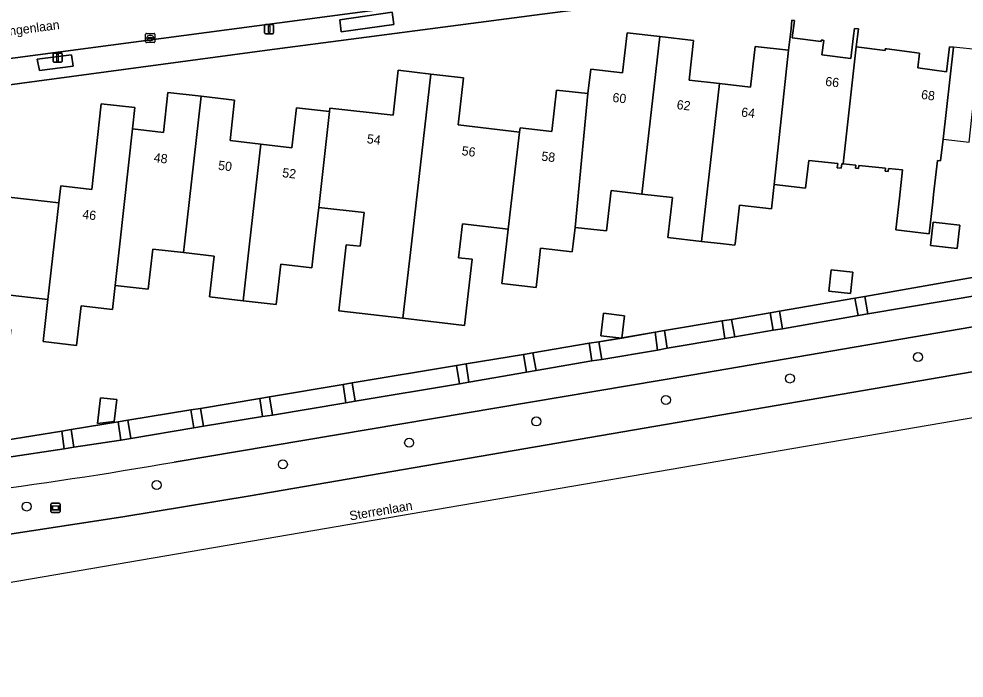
# Model space of a CAD drawing. Extents: x 162396 to 163643, y 386452 to 387406.
# Drawn here: x 162787.9 to 162890.5, y 386452.9 to 386524.4 of the extents above; entities that cross this region are included whole.
import ezdxf

# ---------------------------------------------------------------- set-up
doc = ezdxf.new("R2010")
doc.units = 0
for name, color, linetype in [('IMGEO_Berm_groen', 7, 'Continuous'), ('IMGEO_Boom', 7, 'Continuous'), ('IMGEO_Erf', 7, 'Continuous'), ('IMGEO_Fietspad_gesloten', 7, 'Continuous'), ('IMGEO_Groenvoorziening', 7, 'Continuous'), ('IMGEO_Kolk', 7, 'Continuous'), ('IMGEO_Lichtmast', 7, 'Continuous'), ('IMGEO_Muur', 7, 'Continuous'), ('IMGEO_Openbare_ruimte_label', 7, 'Continuous'), ('IMGEO_Pand', 7, 'Continuous'), ('IMGEO_Pand_nummerreeks', 7, 'Continuous'), ('IMGEO_Pand_overbouw', 7, 'Continuous'), ('IMGEO_Rijbaan_lokaal_open', 7, 'Continuous'), ('IMGEO_Rijbaan_regionaal_gesloten', 7, 'Continuous'), ('IMGEO_Voetpad_open', 7, 'Continuous'), ('IMGEO_Wegwijzer', 7, 'Continuous')]:
    doc.layers.add(name, color=color, linetype=linetype)

msp = doc.modelspace()

# ---------------------------------------------------------------- linework, layer by layer
at = {"layer": 'IMGEO_Berm_groen'}
for points in [[(162932.52, 386498.31), (162905.16, 386493.37), (162861.06, 386485.8), (162804.77, 386476.35)], [(162784.31, 386468.15), (162799.22, 386470.42), (162813.01, 386472.7), (162929.52, 386492.67)]]:
    msp.add_lwpolyline(points, dxfattribs=at)
for points in [[(162892.55, 386494.53), (162892.22, 386496.49), (162879.73, 386494.31), (162880.08, 386492.42)], [(162879.02, 386492.24), (162878.65, 386494.12), (162870.47, 386492.7), (162870.8, 386490.81)], [(162864.24, 386491.65), (162858.01, 386490.61), (162858.29, 386488.7), (162864.54, 386489.76)], [(162869.46, 386492.53), (162865.25, 386491.82), (162865.61, 386489.94), (162869.78, 386490.65)], [(162856.97, 386490.43), (162853.37, 386489.77), (162850.87, 386489.4), (162851.18, 386487.48), (162857.24, 386488.5)], [(162849.81, 386489.23), (162843.7, 386488.2), (162844.08, 386486.26), (162850.12, 386487.31)], [(162842.69, 386488.03), (162836.45, 386486.99), (162836.77, 386485.02), (162843, 386486.09)], [(162835.4, 386486.81), (162824.11, 386484.93), (162824.42, 386482.95), (162835.74, 386484.84)], [(162823.1, 386484.76), (162815.12, 386483.42), (162815.43, 386481.45), (162823.39, 386482.78)], [(162814.09, 386483.25), (162807.63, 386482.17), (162807.96, 386480.23), (162814.38, 386481.29)], [(162806.58, 386482), (162799.76, 386480.89), (162800.06, 386478.91), (162806.91, 386480.06)], [(162798.7, 386480.72), (162793.6, 386479.88), (162793.89, 386477.95), (162798.98, 386478.73)], [(162792.57, 386479.71), (162786.29, 386478.69), (162786.58, 386476.86), (162792.83, 386477.8)]]:
    msp.add_lwpolyline(points, close=True, dxfattribs=at)
msp.add_arc((162712.21, 387012.19), 543.78, 277.4404, 279.7998, dxfattribs=at)
at = {"layer": 'IMGEO_Boom'}
for centre in [(162885.5, 386487.73), (162871.6, 386485.41), (162858.14, 386483.08), (162844.08, 386480.75), (162830.28, 386478.44), (162816.57, 386476.1), (162802.88, 386473.86), (162788.77, 386471.53)]:
    msp.add_circle(centre, 0.489, dxfattribs=at)
at = {"layer": 'IMGEO_Erf'}
for points in [[(162898.35, 386524.68), (162889.92, 386525.6), (162882.79, 386526.37), (162879.49, 386526.73), (162875.82, 386527.13), (162872.52, 386527.48), (162868.08, 386527.97), (162844.73, 386524.92), (162814.87, 386521.03), (162714.83, 386507.56)], [(162785.51, 386505.23), (162792.25, 386504.46), (162792.46, 386506.31), (162795.85, 386505.92), (162796.86, 386515.2), (162800.52, 386514.78), (162800.25, 386512.47), (162803.6, 386512.09), (162804.09, 386516.42), (162807.72, 386516.01), (162811.34, 386515.59), (162810.84, 386511.2), (162814.19, 386510.82), (162817.55, 386510.43), (162818.04, 386514.77), (162821.64, 386514.35), (162821.68, 386514.73), (162828.54, 386513.95), (162829.1, 386518.83), (162832.65, 386518.42), (162836.19, 386518.02), (162835.61, 386512.9), (162842.27, 386512.13), (162842.32, 386512.6), (162845.75, 386512.21), (162846.26, 386516.69), (162849.67, 386516.3), (162849.98, 386518.95), (162853.45, 386518.55), (162853.95, 386522.89), (162857.47, 386522.49), (162861.15, 386522.07), (162860.66, 386517.77), (162863.96, 386517.39), (162867.32, 386517.01), (162867.82, 386521.42), (162871.46, 386521.01), (162871.73, 386523.34), (162871.83, 386524.27), (162872.1, 386524.23), (162871.86, 386522.35), (162874.98, 386521.94), (162875, 386522.1), (162875.16, 386522.08), (162875.27, 386522.07), (162875.07, 386520.51), (162878.21, 386520.11), (162878.52, 386522.57), (162878.63, 386523.36), (162879.04, 386523.31), (162878.8, 386521.39), (162881.93, 386520.98), (162881.95, 386521.16), (162882.11, 386521.14), (162885.68, 386520.68), (162885.48, 386519.08), (162888.59, 386518.68), (162888.94, 386521.38), (162889.37, 386521.32), (162888.23, 386511.37), (162887.96, 386509.02), (162887.62, 386509.05), (162887.2, 386505.35), (162887.11, 386504.55), (162886.72, 386501.11), (162883.09, 386501.52), (162883.49, 386504.97), (162883.84, 386508.03), (162882.29, 386508.18), (162882.26, 386507.87), (162881.96, 386507.9), (162881.99, 386508.22), (162879.08, 386508.51), (162879.05, 386508.19), (162878.74, 386508.22), (162878.77, 386508.54), (162877.4, 386508.68), (162877.23, 386508.7), (162877.18, 386508.21), (162876.75, 386508.25), (162876.8, 386508.73), (162873.65, 386509.05), (162873.3, 386506.06), (162869.89, 386506.45), (162869.59, 386503.81), (162866.13, 386504.21), (162865.65, 386500), (162865.64, 386499.86), (162864.41, 386500), (162862, 386500.28), (162858.36, 386500.69), (162858.86, 386505.03), (162855.52, 386505.41), (162852.19, 386505.8), (162851.69, 386501.41), (162848.29, 386501.8), (162848.09, 386500), (162847.99, 386499.15), (162844.55, 386499.54), (162844.2, 386496.54), (162844.06, 386495.28), (162840.97, 386495.63), (162840.34, 386495.71), (162840.83, 386500), (162841.01, 386501.6), (162836.06, 386502.17), (162835.82, 386500), (162835.64, 386498.51), (162837.12, 386498.35), (162836.3, 386491.17), (162829.61, 386491.94), (162822.63, 386492.74), (162823.45, 386499.92), (162824.96, 386499.75), (162824.99, 386500), (162825.38, 386503.41), (162820.46, 386503.97), (162820.01, 386500), (162819.71, 386497.41), (162816.36, 386497.8), (162815.86, 386493.44), (162812.26, 386493.85), (162808.61, 386494.27), (162809.12, 386498.68), (162805.78, 386499.07), (162802.46, 386499.45), (162801.97, 386495.1), (162798.36, 386495.51), (162798.07, 386492.91), (162794.67, 386493.3), (162794.18, 386489), (162790.54, 386489.41), (162791.06, 386493.97), (162786.04, 386494.54)], [(162786.29, 386478.69), (162792.57, 386479.71), (162793.6, 386479.88), (162798.7, 386480.72), (162799.76, 386480.89), (162806.58, 386482), (162807.63, 386482.17), (162814.09, 386483.25), (162815.12, 386483.42), (162823.1, 386484.76), (162824.11, 386484.93), (162835.4, 386486.81), (162836.45, 386486.99), (162842.69, 386488.03), (162843.7, 386488.2), (162849.81, 386489.23), (162850.87, 386489.4), (162853.37, 386489.77), (162856.97, 386490.43), (162858.01, 386490.61), (162864.24, 386491.65), (162865.25, 386491.82), (162869.46, 386492.53), (162870.47, 386492.7), (162878.65, 386494.12), (162879.73, 386494.31), (162892.22, 386496.49)]]:
    msp.add_lwpolyline(points, dxfattribs=at)
for points in [[(162886.85, 386499.83), (162887.14, 386502.37), (162890.06, 386502.03), (162889.77, 386499.5)], [(162876.08, 386497.2), (162878.43, 386496.93), (162878.17, 386494.61), (162875.82, 386494.88)], [(162853.37, 386489.77), (162851.08, 386490.03), (162851.36, 386492.48), (162853.65, 386492.21)], [(162796.47, 386480.54), (162796.79, 386483.32), (162798.55, 386483.12), (162798.28, 386480.76)]]:
    msp.add_lwpolyline(points, close=True, dxfattribs=at)
at = {"layer": 'IMGEO_Fietspad_gesloten'}
for points in [[(162804.77, 386476.35), (162861.06, 386485.8), (162905.16, 386493.37), (162932.52, 386498.31), (162936.01, 386498.87), (162936.72, 386494.84), (162939.39, 386495.83), (162939.76, 386496.18)], [(162892.55, 386494.53), (162880.08, 386492.42), (162879.02, 386492.24), (162870.8, 386490.81), (162869.78, 386490.65), (162865.61, 386489.94), (162864.54, 386489.76), (162858.29, 386488.7), (162857.24, 386488.5), (162851.18, 386487.48), (162850.12, 386487.31), (162844.08, 386486.26), (162843, 386486.09), (162836.77, 386485.02), (162835.74, 386484.84), (162824.42, 386482.95), (162823.39, 386482.78), (162815.43, 386481.45), (162814.38, 386481.29), (162807.96, 386480.23), (162806.91, 386480.06), (162800.06, 386478.91), (162798.98, 386478.73), (162793.89, 386477.95), (162792.83, 386477.8), (162786.58, 386476.86)]]:
    msp.add_lwpolyline(points, dxfattribs=at)
msp.add_arc((162712.21, 387012.19), 543.78, 277.4404, 279.7998, dxfattribs=at)
at = {"layer": 'IMGEO_Groenvoorziening'}
for points in [[(162828.43, 386525.14), (162822.74, 386524.3), (162822.91, 386523.01), (162828.61, 386523.8)], [(162793.64, 386520.52), (162789.89, 386520.03), (162790.16, 386518.8), (162793.8, 386519.29)]]:
    msp.add_lwpolyline(points, close=True, dxfattribs=at)
at = {"layer": 'IMGEO_Kolk'}
for p, q in [((162801.68, 386521.9), (162801.68, 386522.76)), ((162801.75, 386522.83), (162802.61, 386522.83)), ((162801.94, 386522.32), (162801.94, 386522.34)), ((162801.98, 386522.37), (162802.38, 386522.37)), ((162802.17, 386522.61), (162802.19, 386522.61)), ((162802.42, 386522.34), (162802.42, 386522.32)), ((162802.68, 386522.76), (162802.68, 386521.9)), ((162802.61, 386521.83), (162801.75, 386521.83)), ((162802.38, 386522.29), (162801.98, 386522.29)), ((162802.19, 386522.05), (162802.17, 386522.05))]:
    msp.add_line(p, q, dxfattribs=at)
for points in [[(162801.68, 386521.9), (162801.68, 386522.76)], [(162801.75, 386522.83), (162802.61, 386522.83)], [(162802.68, 386522.76), (162802.68, 386521.9)], [(162802.61, 386521.83), (162801.75, 386521.83)]]:
    msp.add_lwpolyline(points, dxfattribs=at)
for centre, radius, start, end in [((162801.76, 386522.76), 0.0765, 91.552, 178.448), ((162801.76, 386522.76), 0.0765, 91.552, 178.448), ((162801.98, 386522.33), 0.0403, 85.8775, 175.7526), ((162802.38, 386522.34), 0.0386, 1.7309, 96.639), ((162802.6, 386522.76), 0.0765, 1.552, 88.448), ((162802.6, 386522.76), 0.0765, 1.552, 88.448), ((162801.76, 386521.91), 0.0765, 181.552, 268.448), ((162801.76, 386521.91), 0.0765, 181.552, 268.448), ((162801.98, 386522.32), 0.0366, 178.938, 274.7102), ((162802.38, 386522.33), 0.043, 264.8664, 352.4533), ((162802.6, 386521.91), 0.0765, 271.552, 358.448), ((162802.6, 386521.91), 0.0765, 271.552, 358.448)]:
    msp.add_arc(centre, radius, start, end, dxfattribs=at)
for centre, major_axis, ratio, start_param, end_param in [((162802.17, 386522.33), (-0.387, 0.002), 0.722429, 4.712389, 7.853982), ((162802.19, 386522.33), (-0.39, 0.002), 0.717154, 1.570796, 4.712389)]:
    msp.add_ellipse(centre, major_axis=major_axis, ratio=ratio, start_param=start_param, end_param=end_param, dxfattribs=at)
at = {"layer": 'IMGEO_Lichtmast'}
for p, q in [((162814.58, 386522.88), (162814.58, 386523.68)), ((162814.58, 386523.68), (162814.58, 386522.88)), ((162814.68, 386523.78), (162815.47, 386523.78)), ((162815.47, 386523.78), (162814.68, 386523.78)), ((162815.57, 386523.68), (162815.57, 386522.88)), ((162815.57, 386522.88), (162815.57, 386523.68)), ((162815.47, 386522.78), (162814.68, 386522.78)), ((162814.68, 386522.78), (162815.47, 386522.78)), ((162791.63, 386519.8), (162791.63, 386520.6)), ((162791.63, 386520.6), (162791.63, 386519.8)), ((162791.73, 386520.7), (162792.52, 386520.7)), ((162792.52, 386520.7), (162791.73, 386520.7)), ((162792.62, 386520.6), (162792.62, 386519.8)), ((162792.62, 386519.8), (162792.62, 386520.6)), ((162792.52, 386519.7), (162791.73, 386519.7)), ((162791.73, 386519.7), (162792.52, 386519.7))]:
    msp.add_line(p, q, dxfattribs=at)
for points in [[(162815, 386523.66), (162815.15, 386523.66), (162815.15, 386522.91), (162815, 386522.91), (162815, 386523.66)], [(162792.05, 386520.58), (162792.2, 386520.58), (162792.2, 386519.83), (162792.05, 386519.83), (162792.05, 386520.58)]]:
    msp.add_lwpolyline(points, dxfattribs=at)
for centre, start, end in [((162814.68, 386523.68), 90, 180), ((162814.68, 386523.68), 90, 180), ((162815.47, 386523.68), 0, 90), ((162815.47, 386523.68), 360, 90), ((162814.68, 386522.88), 180, 270), ((162814.68, 386522.88), 180, 270), ((162815.47, 386522.88), 270, 0), ((162815.47, 386522.88), 270, 0), ((162791.73, 386520.6), 90, 180), ((162791.73, 386520.6), 90, 180), ((162792.52, 386520.6), 0, 90), ((162792.52, 386520.6), 360, 90), ((162791.73, 386519.8), 180, 270), ((162791.73, 386519.8), 180, 270), ((162792.52, 386519.8), 270, 0), ((162792.52, 386519.8), 270, 0)]:
    msp.add_arc(centre, 0.1, start, end, dxfattribs=at)
at = {"layer": 'IMGEO_Muur'}
for points in [[(162892.22, 386496.49), (162879.73, 386494.31)], [(162878.65, 386494.12), (162870.47, 386492.7)], [(162879.73, 386494.31), (162878.65, 386494.12)], [(162870.47, 386492.7), (162869.46, 386492.53)], [(162864.24, 386491.65), (162858.01, 386490.61)], [(162865.25, 386491.82), (162864.24, 386491.65)], [(162869.46, 386492.53), (162865.25, 386491.82)], [(162858.01, 386490.61), (162856.97, 386490.43)], [(162856.97, 386490.43), (162850.87, 386489.4)], [(162849.81, 386489.23), (162843.7, 386488.2)], [(162850.87, 386489.4), (162849.81, 386489.23)], [(162842.69, 386488.03), (162836.45, 386486.99)], [(162843.7, 386488.2), (162842.69, 386488.03)], [(162835.4, 386486.81), (162824.11, 386484.93)], [(162836.45, 386486.99), (162835.4, 386486.81)], [(162823.1, 386484.76), (162815.12, 386483.42)], [(162824.11, 386484.93), (162823.1, 386484.76)], [(162815.12, 386483.42), (162814.09, 386483.25)], [(162814.09, 386483.25), (162807.63, 386482.17)], [(162806.58, 386482), (162799.76, 386480.89)], [(162807.63, 386482.17), (162806.58, 386482)], [(162798.7, 386480.72), (162793.6, 386479.88)], [(162799.76, 386480.89), (162798.7, 386480.72)], [(162792.57, 386479.71), (162786.29, 386478.69)], [(162793.6, 386479.88), (162792.57, 386479.71)]]:
    msp.add_lwpolyline(points, dxfattribs=at)
at = {"layer": 'IMGEO_Pand'}
for points in [[(162878.8, 386521.39), (162879.04, 386523.31), (162878.63, 386523.36), (162878.52, 386522.57), (162878.21, 386520.11), (162875.07, 386520.51), (162875.27, 386522.07), (162875.16, 386522.08), (162875, 386522.1), (162874.98, 386521.94), (162871.86, 386522.35), (162872.1, 386524.23), (162871.83, 386524.27), (162871.73, 386523.34), (162871.46, 386521.01), (162869.89, 386506.45), (162873.3, 386506.06), (162873.65, 386509.05), (162876.8, 386508.73), (162876.75, 386508.25), (162877.18, 386508.21), (162877.23, 386508.7), (162877.4, 386508.68)], [(162848.29, 386501.8), (162851.69, 386501.41), (162852.19, 386505.8), (162855.52, 386505.41), (162857.47, 386522.49), (162853.95, 386522.89), (162853.45, 386518.55), (162849.98, 386518.95), (162849.67, 386516.3)], [(162855.52, 386505.41), (162858.86, 386505.03), (162858.36, 386500.69), (162862, 386500.28), (162863.96, 386517.39), (162860.66, 386517.77), (162861.15, 386522.07), (162857.47, 386522.49)], [(162871.46, 386521.01), (162867.82, 386521.42), (162867.32, 386517.01), (162863.96, 386517.39), (162862, 386500.28), (162864.41, 386500), (162865.64, 386499.86), (162865.65, 386500), (162866.13, 386504.21), (162869.59, 386503.81), (162869.89, 386506.45)], [(162889.37, 386521.32), (162888.94, 386521.38), (162888.59, 386518.68), (162885.48, 386519.08), (162885.68, 386520.68), (162882.11, 386521.14), (162881.95, 386521.16), (162881.93, 386520.98), (162878.8, 386521.39), (162877.4, 386508.68), (162878.77, 386508.54), (162878.74, 386508.22), (162879.05, 386508.19), (162879.08, 386508.51), (162881.99, 386508.22), (162881.96, 386507.9), (162882.26, 386507.87), (162882.29, 386508.18), (162883.84, 386508.03), (162883.49, 386504.97), (162883.09, 386501.52), (162886.72, 386501.11), (162887.11, 386504.55), (162887.2, 386505.35), (162887.62, 386509.05), (162887.96, 386509.02), (162888.23, 386511.37)], [(162830.53, 386500), (162832.65, 386518.42), (162829.1, 386518.83), (162828.54, 386513.95), (162821.68, 386514.73), (162821.64, 386514.35), (162820.46, 386503.97), (162825.38, 386503.41), (162824.99, 386500), (162824.96, 386499.75), (162823.45, 386499.92), (162822.63, 386492.74), (162829.61, 386491.94)], [(162829.61, 386491.94), (162836.3, 386491.17), (162837.12, 386498.35), (162835.64, 386498.51), (162835.82, 386500), (162836.06, 386502.17), (162841.01, 386501.6), (162842.27, 386512.13), (162835.61, 386512.9), (162836.19, 386518.02), (162832.65, 386518.42), (162830.53, 386500)], [(162798.86, 386500), (162798.36, 386495.51), (162801.97, 386495.1), (162802.46, 386499.45), (162805.78, 386499.07), (162805.88, 386500), (162807.72, 386516.01), (162804.09, 386516.42), (162803.6, 386512.09), (162800.25, 386512.47)], [(162841.01, 386501.6), (162840.83, 386500), (162840.34, 386495.71), (162840.97, 386495.63), (162844.06, 386495.28), (162844.2, 386496.54), (162844.55, 386499.54), (162847.99, 386499.15), (162848.09, 386500), (162848.29, 386501.8), (162849.67, 386516.3), (162846.26, 386516.69), (162845.75, 386512.21), (162842.32, 386512.6), (162842.27, 386512.13)], [(162791.06, 386493.97), (162790.54, 386489.41), (162794.18, 386489), (162794.67, 386493.3), (162798.07, 386492.91), (162798.36, 386495.51), (162798.86, 386500), (162800.25, 386512.47), (162800.52, 386514.78), (162796.86, 386515.2), (162795.85, 386505.92), (162792.46, 386506.31), (162792.25, 386504.46), (162791.75, 386500)], [(162814.19, 386510.82), (162810.84, 386511.2), (162811.34, 386515.59), (162807.72, 386516.01), (162805.88, 386500), (162805.78, 386499.07), (162809.12, 386498.68), (162808.61, 386494.27), (162812.26, 386493.85), (162812.96, 386500)], [(162812.96, 386500), (162812.26, 386493.85), (162815.86, 386493.44), (162816.36, 386497.8), (162819.71, 386497.41), (162820.01, 386500), (162820.46, 386503.97), (162821.64, 386514.35), (162818.04, 386514.77), (162817.55, 386510.43), (162814.19, 386510.82)], [(162791.75, 386500), (162792.25, 386504.46), (162785.51, 386505.23), (162786.08, 386510.2), (162782.56, 386510.6), (162781.35, 386500), (162779.57, 386484.49), (162786.28, 386483.72), (162787.08, 386490.67), (162785.61, 386490.84), (162786.04, 386494.54), (162791.06, 386493.97)], [(162886.85, 386499.83), (162889.77, 386499.5), (162890.06, 386502.03), (162887.14, 386502.37)], [(162875.82, 386494.88), (162878.17, 386494.61), (162878.43, 386496.93), (162876.08, 386497.2)], [(162851.08, 386490.03), (162853.37, 386489.77), (162853.65, 386492.21), (162851.36, 386492.48)], [(162796.47, 386480.54), (162798.28, 386480.76), (162798.55, 386483.12), (162796.79, 386483.32)]]:
    msp.add_lwpolyline(points, close=True, dxfattribs=at)
at = {"layer": 'IMGEO_Pand_overbouw'}
msp.add_lwpolyline([(162892.16, 386521.05), (162889.37, 386521.32), (162888.23, 386511.37), (162891.05, 386511.04)], close=True, dxfattribs=at)
at = {"layer": 'IMGEO_Rijbaan_lokaal_open'}
msp.add_lwpolyline([(162719.18, 386511.14), (162842.45, 386527.48)], dxfattribs=at)
at = {"layer": 'IMGEO_Rijbaan_regionaal_gesloten'}
for points in [[(162929.52, 386492.67), (162813.01, 386472.7), (162799.22, 386470.42), (162784.31, 386468.15)], [(162663.07, 386452.93), (162713.99, 386455.25), (162777.11, 386461.61), (162928.03, 386487.42)]]:
    msp.add_lwpolyline(points, dxfattribs=at)
at = {"layer": 'IMGEO_Voetpad_open'}
for points in [[(162814.87, 386521.03), (162844.73, 386524.92), (162868.08, 386527.97), (162849.45, 386531.42)], [(162842.45, 386527.48), (162719.18, 386511.14)], [(162715.17, 386511.23), (162714.83, 386507.56), (162814.87, 386521.03)]]:
    msp.add_lwpolyline(points, dxfattribs=at)
for points in [[(162822.74, 386524.3), (162828.43, 386525.14), (162828.61, 386523.8), (162822.91, 386523.01)], [(162789.89, 386520.03), (162793.64, 386520.52), (162793.8, 386519.29), (162790.16, 386518.8)], [(162878.65, 386494.12), (162879.02, 386492.24), (162880.08, 386492.42), (162879.73, 386494.31)], [(162869.46, 386492.53), (162869.78, 386490.65), (162870.8, 386490.81), (162870.47, 386492.7)], [(162864.24, 386491.65), (162864.54, 386489.76), (162865.61, 386489.94), (162865.25, 386491.82)], [(162856.97, 386490.43), (162857.24, 386488.5), (162858.29, 386488.7), (162858.01, 386490.61)], [(162849.81, 386489.23), (162850.12, 386487.31), (162851.18, 386487.48), (162850.87, 386489.4)], [(162842.69, 386488.03), (162843, 386486.09), (162844.08, 386486.26), (162843.7, 386488.2)], [(162835.4, 386486.81), (162835.74, 386484.84), (162836.77, 386485.02), (162836.45, 386486.99)], [(162823.1, 386484.76), (162823.39, 386482.78), (162824.42, 386482.95), (162824.11, 386484.93)], [(162814.09, 386483.25), (162814.38, 386481.29), (162815.43, 386481.45), (162815.12, 386483.42)], [(162806.58, 386482), (162806.91, 386480.06), (162807.96, 386480.23), (162807.63, 386482.17)], [(162798.7, 386480.72), (162798.98, 386478.73), (162800.06, 386478.91), (162799.76, 386480.89)], [(162792.57, 386479.71), (162792.83, 386477.8), (162793.89, 386477.95), (162793.6, 386479.88)]]:
    msp.add_lwpolyline(points, close=True, dxfattribs=at)
at = {"layer": 'IMGEO_Wegwijzer'}
for p, q in [((162791.4, 386470.98), (162791.4, 386471.78)), ((162791.4, 386471.78), (162791.4, 386470.98)), ((162791.5, 386471.88), (162792.29, 386471.88)), ((162792.29, 386471.88), (162791.5, 386471.88)), ((162792.39, 386471.78), (162792.39, 386470.98)), ((162792.39, 386470.98), (162792.39, 386471.78)), ((162792.29, 386470.88), (162791.5, 386470.88)), ((162791.5, 386470.88), (162792.29, 386470.88))]:
    msp.add_line(p, q, dxfattribs=at)
for points in [[(162791.5, 386471.61), (162792.29, 386471.61), (162792.29, 386471.15), (162791.5, 386471.15), (162791.5, 386471.61)], [(162791.57, 386471.55), (162791.57, 386471.21), (162792.23, 386471.21), (162792.23, 386471.55), (162791.57, 386471.55)]]:
    msp.add_lwpolyline(points, dxfattribs=at)
for centre, start, end in [((162791.5, 386471.78), 90, 180), ((162791.5, 386471.78), 90, 180), ((162792.29, 386471.78), 0, 90), ((162792.29, 386471.78), 360, 90), ((162791.5, 386470.98), 180, 270), ((162791.5, 386470.98), 180, 270), ((162792.29, 386470.98), 270, 0), ((162792.29, 386470.98), 270, 0)]:
    msp.add_arc(centre, 0.1, start, end, dxfattribs=at)

# ---------------------------------------------------------------- texts
at = {"layer": 'IMGEO_Openbare_ruimte_label'}
for s, rotation, p in [('Tweelingenlaan', 7.5303, (162783.1, 386522.08)), ('Sterrenlaan', 9.726, (162823.89, 386470.01))]:
    msp.add_text(s, height=1, rotation=rotation, dxfattribs=at).set_placement(p)
at = {"layer": 'IMGEO_Pand_nummerreeks'}
for s, rotation, p in [('66', 352.6211, (162875.4, 386517.16)), ('60', 353.8348, (162852.31, 386515.4)), ('68', 352.6146, (162885.8, 386515.73)), ('62', 353.4635, (162859.28, 386514.63)), ('64', 353.4635, (162866.28, 386513.82)), ('54', 352.8049, (162825.65, 386510.93)), ('56', 352.7853, (162835.94, 386509.63)), ('48', 352.9898, (162802.52, 386508.89)), ('50', 353.4686, (162809.51, 386508.05)), ('58', 353.4689, (162844.59, 386509.04)), ('52', 353.4686, (162816.47, 386507.25)), ('46', 353.4707, (162794.77, 386502.74))]:
    msp.add_text(s, height=1, rotation=rotation, dxfattribs=at).set_placement(p)

doc.saveas('drawing.dxf')
